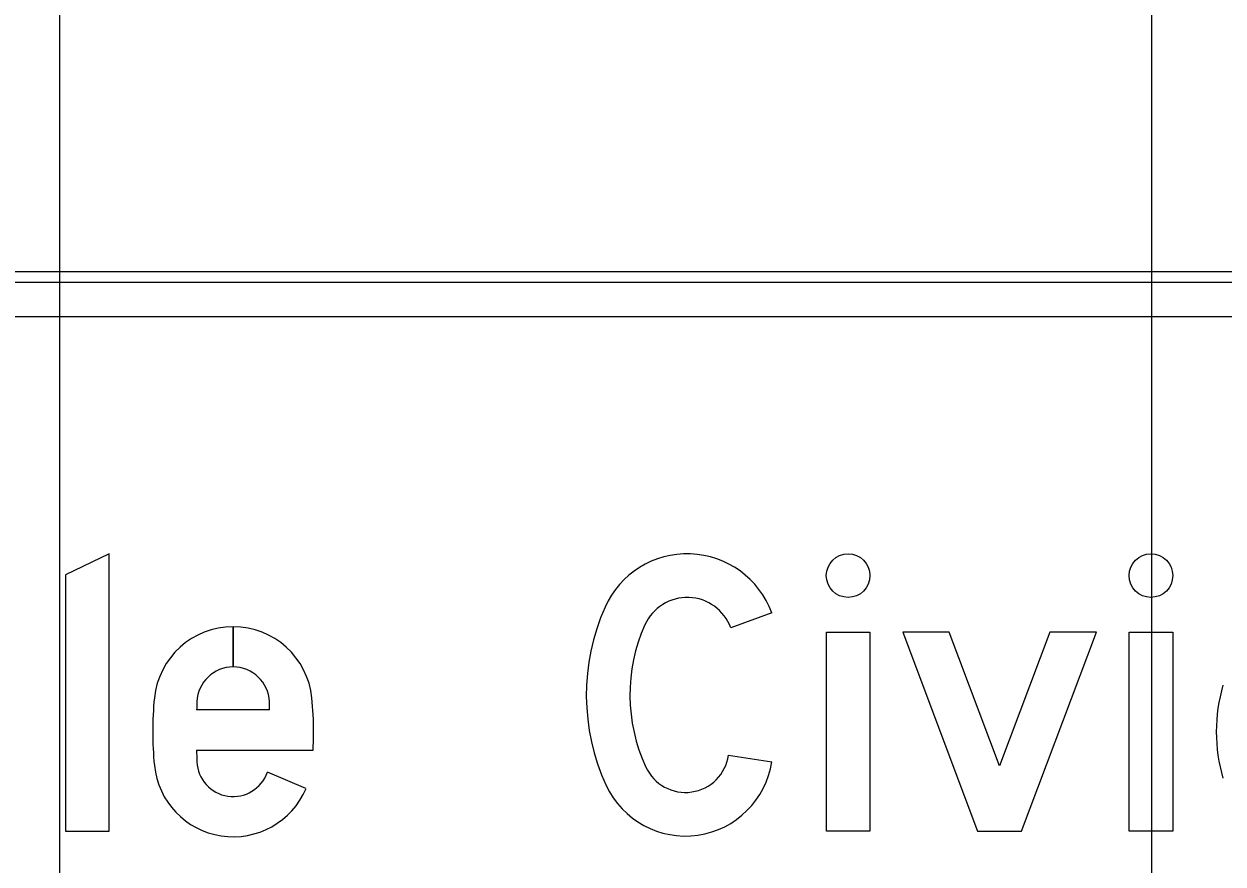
# Model space of a CAD drawing. Extents: x 2193008 to 2198143, y 1236112 to 1237864.
# Drawn here: x 2197386.641 to 2197388.837, y 1237178.021 to 1237179.559 of the extents above; entities that cross this region are included whole.
import ezdxf

# ---------------------------------------------------------------- set-up
doc = ezdxf.new("R2010")
doc.units = 0
for name, color, linetype in [('GSBWFILL', 7, 'Continuous'), ('GSCOLORFILL', 7, 'Continuous'), ('GSOUTLINE', 7, 'Continuous'), ('M-ROADS', 7, 'Continuous')]:
    doc.layers.add(name, color=color, linetype=linetype)

msp = doc.modelspace()

# ---------------------------------------------------------------- linework, layer by layer
at = {"layer": 'GSBWFILL'}
for p, q in [((2197388.0103, 1237178.4809), (2197387.9352, 1237178.4536)), ((2197387.0238, 1237178.382), (2197387.0238, 1237178.4557)), ((2197387.0238, 1237178.4557), (2197387.0238, 1237178.382)), ((2197387.0906, 1237178.3034), (2197386.9569, 1237178.3034)), ((2197386.9567, 1237178.2297), (2197387.1702, 1237178.2297)), ((2197387.9312, 1237178.2204), (2197388.0103, 1237178.2086)), ((2197387.1572, 1237178.1595), (2197387.0865, 1237178.1895))]:
    msp.add_line(p, q, dxfattribs=at)
for points in [[(2197386.7965, 1237178.0811), (2197386.7965, 1237178.5893), (2197386.7166, 1237178.5506), (2197386.7166, 1237178.0811)], [(2197388.1102, 1237178.0811), (2197388.1102, 1237178.4457), (2197388.1901, 1237178.4457), (2197388.1901, 1237178.0811)], [(2197388.387, 1237178.0811), (2197388.4677, 1237178.0811), (2197388.6047, 1237178.4457), (2197388.5193, 1237178.4457), (2197388.4274, 1237178.201), (2197388.3354, 1237178.4457), (2197388.25, 1237178.4457)], [(2197388.6646, 1237178.0811), (2197388.6646, 1237178.4457), (2197388.7445, 1237178.4457), (2197388.7445, 1237178.0811)]]:
    msp.add_lwpolyline(points, close=True, dxfattribs=at)
for centre, major_axis, ratio, start_param, end_param in [((2197387.8554, 1237178.4245), (0, 0.1648), 0.999997, 5.061866, 7.434148), ((2197387.8554, 1237178.4245), (0, 0.0849), 0.999997, 5.061866, 7.434148), ((2197388.0652, 1237178.3308), (0, 0.3946), 0.999997, 1.150963, 2.004476), ((2197387.0238, 1237178.3107), (0, 0.145), 0.999994, 0, 1.470576), ((2197387.0238, 1237178.3107), (0, 0.145), 0.999994, 4.81261, 6.283013), ((2197388.0652, 1237178.3308), (0, 0.3147), 0.999997, 1.150963, 2.004476), ((2197387.0238, 1237178.3157), (0, 0.0664), 0.999994, 0, 1.530173), ((2197387.0238, 1237178.3157), (0, 0.0664), 0.999994, 4.753012, 6.282809), ((2197389.1262, 1237178.2634), (0, 0.3018), 0.999994, 1.285035, 1.570796), ((2197387.4944, 1237178.2634), (0, 0.618), 0.999994, 1.470576, 1.570796), ((2197386.5531, 1237178.2634), (0, 0.618), 0.999994, 4.712389, 4.81261), ((2197388.3095, 1237178.2634), (0, 1.3532), 0.999994, 1.530173, 1.541262), ((2197385.738, 1237178.2634), (0, 1.3532), 0.999994, 4.741924, 4.753012), ((2197387.4944, 1237178.2634), (0, 0.618), 0.999994, 1.570796, 1.671017), ((2197386.5531, 1237178.2634), (0, 0.618), 0.999994, 4.657806, 4.712389), ((2197389.1262, 1237178.2634), (0, 0.3018), 0.999994, 1.570796, 1.856558), ((2197388.3095, 1237178.2634), (0, 1.3532), 0.999994, 1.595715, 1.61142), ((2197387.8522, 1237178.2322), (0, 0.0799), 0.999997, 2.004476, 4.564141), ((2197387.0238, 1237178.2161), (0, 0.145), 0.999994, 1.671017, 4.311605), ((2197387.0238, 1237178.2111), (0, 0.0664), 0.999994, 1.61142, 4.380076), ((2197387.8522, 1237178.2322), (0, 0.1598), 0.999997, 2.004476, 4.564141)]:
    msp.add_ellipse(centre, major_axis=major_axis, ratio=ratio, start_param=start_param, end_param=end_param, dxfattribs=at)
for centre, ratio in [((2197388.1501, 1237178.5494), 0.999983), ((2197388.7046, 1237178.5494), 0.999971)]:
    msp.add_ellipse(centre, major_axis=(0, 0.04), ratio=ratio, dxfattribs=at)
at = {"layer": 'GSCOLORFILL'}
for p, q in [((2197391.0127, 1237179.0863), (2197384.8938, 1237179.0863)), ((2197384.8938, 1237179.0239), (2197391.0127, 1237179.0239)), ((2197388.0103, 1237178.4809), (2197387.9352, 1237178.4536)), ((2197387.0238, 1237178.382), (2197387.0238, 1237178.4557)), ((2197387.0238, 1237178.4557), (2197387.0238, 1237178.382)), ((2197387.0906, 1237178.3034), (2197386.9569, 1237178.3034)), ((2197386.9567, 1237178.2297), (2197387.1702, 1237178.2297)), ((2197387.9312, 1237178.2204), (2197388.0103, 1237178.2086)), ((2197387.1572, 1237178.1595), (2197387.0865, 1237178.1895))]:
    msp.add_line(p, q, dxfattribs=at)
for points in [[(2197386.7965, 1237178.0811), (2197386.7965, 1237178.5893), (2197386.7166, 1237178.5506), (2197386.7166, 1237178.0811)], [(2197388.1102, 1237178.0811), (2197388.1102, 1237178.4457), (2197388.1901, 1237178.4457), (2197388.1901, 1237178.0811)], [(2197388.387, 1237178.0811), (2197388.4677, 1237178.0811), (2197388.6047, 1237178.4457), (2197388.5193, 1237178.4457), (2197388.4274, 1237178.201), (2197388.3354, 1237178.4457), (2197388.25, 1237178.4457)], [(2197388.6646, 1237178.0811), (2197388.6646, 1237178.4457), (2197388.7445, 1237178.4457), (2197388.7445, 1237178.0811)]]:
    msp.add_lwpolyline(points, close=True, dxfattribs=at)
for centre, major_axis, ratio, start_param, end_param in [((2197387.8554, 1237178.4245), (0, 0.1648), 0.999997, 5.061866, 7.434148), ((2197387.8554, 1237178.4245), (0, 0.0849), 0.999997, 5.061866, 7.434148), ((2197388.0652, 1237178.3308), (0, 0.3946), 0.999997, 1.150963, 2.004476), ((2197387.0238, 1237178.3107), (0, 0.145), 0.999994, 0, 1.470576), ((2197387.0238, 1237178.3107), (0, 0.145), 0.999994, 4.81261, 6.283013), ((2197388.0652, 1237178.3308), (0, 0.3147), 0.999997, 1.150963, 2.004476), ((2197387.0238, 1237178.3157), (0, 0.0664), 0.999994, 0, 1.530173), ((2197387.0238, 1237178.3157), (0, 0.0664), 0.999994, 4.753012, 6.282809), ((2197389.1262, 1237178.2634), (0, 0.3018), 0.999994, 1.285035, 1.570796), ((2197387.4944, 1237178.2634), (0, 0.618), 0.999994, 1.470576, 1.570796), ((2197386.5531, 1237178.2634), (0, 0.618), 0.999994, 4.712389, 4.81261), ((2197388.3095, 1237178.2634), (0, 1.3532), 0.999994, 1.530173, 1.541262), ((2197385.738, 1237178.2634), (0, 1.3532), 0.999994, 4.741924, 4.753012), ((2197387.4944, 1237178.2634), (0, 0.618), 0.999994, 1.570796, 1.671017), ((2197386.5531, 1237178.2634), (0, 0.618), 0.999994, 4.657806, 4.712389), ((2197389.1262, 1237178.2634), (0, 0.3018), 0.999994, 1.570796, 1.856558), ((2197388.3095, 1237178.2634), (0, 1.3532), 0.999994, 1.595715, 1.61142), ((2197387.8522, 1237178.2322), (0, 0.0799), 0.999997, 2.004476, 4.564141), ((2197387.0238, 1237178.2161), (0, 0.145), 0.999994, 1.671017, 4.311605), ((2197387.0238, 1237178.2111), (0, 0.0664), 0.999994, 1.61142, 4.380076), ((2197387.8522, 1237178.2322), (0, 0.1598), 0.999997, 2.004476, 4.564141)]:
    msp.add_ellipse(centre, major_axis=major_axis, ratio=ratio, start_param=start_param, end_param=end_param, dxfattribs=at)
for centre, ratio in [((2197388.1501, 1237178.5494), 0.999983), ((2197388.7046, 1237178.5494), 0.999971)]:
    msp.add_ellipse(centre, major_axis=(0, 0.04), ratio=ratio, dxfattribs=at)
at = {"layer": 'GSOUTLINE'}
for p, q in [((2197388.0103, 1237178.4809), (2197387.9352, 1237178.4536)), ((2197387.0906, 1237178.3034), (2197386.9569, 1237178.3034)), ((2197386.9567, 1237178.2297), (2197387.1702, 1237178.2297)), ((2197387.9312, 1237178.2204), (2197388.0103, 1237178.2086)), ((2197387.1572, 1237178.1595), (2197387.0865, 1237178.1895)), ((2197387.0865, 1237178.1895), (2197387.0865, 1237178.1895))]:
    msp.add_line(p, q, dxfattribs=at)
for points in [[(2197386.7965, 1237178.0811), (2197386.7965, 1237178.5893), (2197386.7166, 1237178.5506), (2197386.7166, 1237178.0811)], [(2197388.1102, 1237178.0811), (2197388.1102, 1237178.4457), (2197388.1901, 1237178.4457), (2197388.1901, 1237178.0811)], [(2197388.387, 1237178.0811), (2197388.4677, 1237178.0811), (2197388.6047, 1237178.4457), (2197388.5193, 1237178.4457), (2197388.4274, 1237178.201), (2197388.3354, 1237178.4457), (2197388.25, 1237178.4457)], [(2197388.6646, 1237178.0811), (2197388.6646, 1237178.4457), (2197388.7445, 1237178.4457), (2197388.7445, 1237178.0811)]]:
    msp.add_lwpolyline(points, close=True, dxfattribs=at)
for centre, major_axis, ratio, start_param, end_param in [((2197387.8554, 1237178.4245), (0, 0.1648), 0.999997, 5.061866, 7.434148), ((2197387.8554, 1237178.4245), (0, 0.0849), 0.999997, 5.061866, 7.434148), ((2197388.0652, 1237178.3308), (0, 0.3946), 0.999997, 1.150963, 2.004476), ((2197387.0238, 1237178.3107), (0, 0.145), 0.999994, 4.81261, 7.753761), ((2197388.0652, 1237178.3308), (0, 0.3147), 0.999997, 1.150963, 2.004476), ((2197387.0238, 1237178.3157), (0, 0.0664), 0.999994, 4.753012, 7.813358), ((2197389.1262, 1237178.2634), (0, 0.3018), 0.999994, 1.285035, 1.570796), ((2197387.4944, 1237178.2634), (0, 0.618), 0.999994, 1.470576, 1.570796), ((2197386.5531, 1237178.2634), (0, 0.618), 0.999994, 4.712389, 4.81261), ((2197388.3095, 1237178.2634), (0, 1.3532), 0.999994, 1.530173, 1.541262), ((2197385.738, 1237178.2634), (0, 1.3532), 0.999994, 4.741924, 4.753012), ((2197387.4944, 1237178.2634), (0, 0.618), 0.999994, 1.570796, 1.671017), ((2197386.5531, 1237178.2634), (0, 0.618), 0.999994, 4.657806, 4.712389), ((2197389.1262, 1237178.2634), (0, 0.3018), 0.999994, 1.570796, 1.856558), ((2197388.3095, 1237178.2634), (0, 1.3532), 0.999994, 1.595715, 1.61142), ((2197387.8522, 1237178.2322), (0, 0.0799), 0.999997, 2.004476, 4.564141), ((2197387.0238, 1237178.2161), (0, 0.145), 0.999994, 1.671017, 4.311605), ((2197387.0238, 1237178.2111), (0, 0.0664), 0.999994, 1.61142, 4.380076), ((2197387.8522, 1237178.2322), (0, 0.1598), 0.999997, 2.004476, 4.564141)]:
    msp.add_ellipse(centre, major_axis=major_axis, ratio=ratio, start_param=start_param, end_param=end_param, dxfattribs=at)
for centre, ratio in [((2197388.1501, 1237178.5494), 0.999983), ((2197388.7046, 1237178.5494), 0.999971)]:
    msp.add_ellipse(centre, major_axis=(0, 0.04), ratio=ratio, dxfattribs=at)
at = {"layer": 'M-ROADS'}
for p, q in [((2197386.7065, 1237163.1062), (2197386.7065, 1237223.1062)), ((2197388.7065, 1237163.1062), (2197388.7065, 1237223.1062)), ((2197284.7065, 1237179.1062), (2197414.7065, 1237179.1062))]:
    msp.add_line(p, q, dxfattribs=at)

doc.saveas('drawing.dxf')
